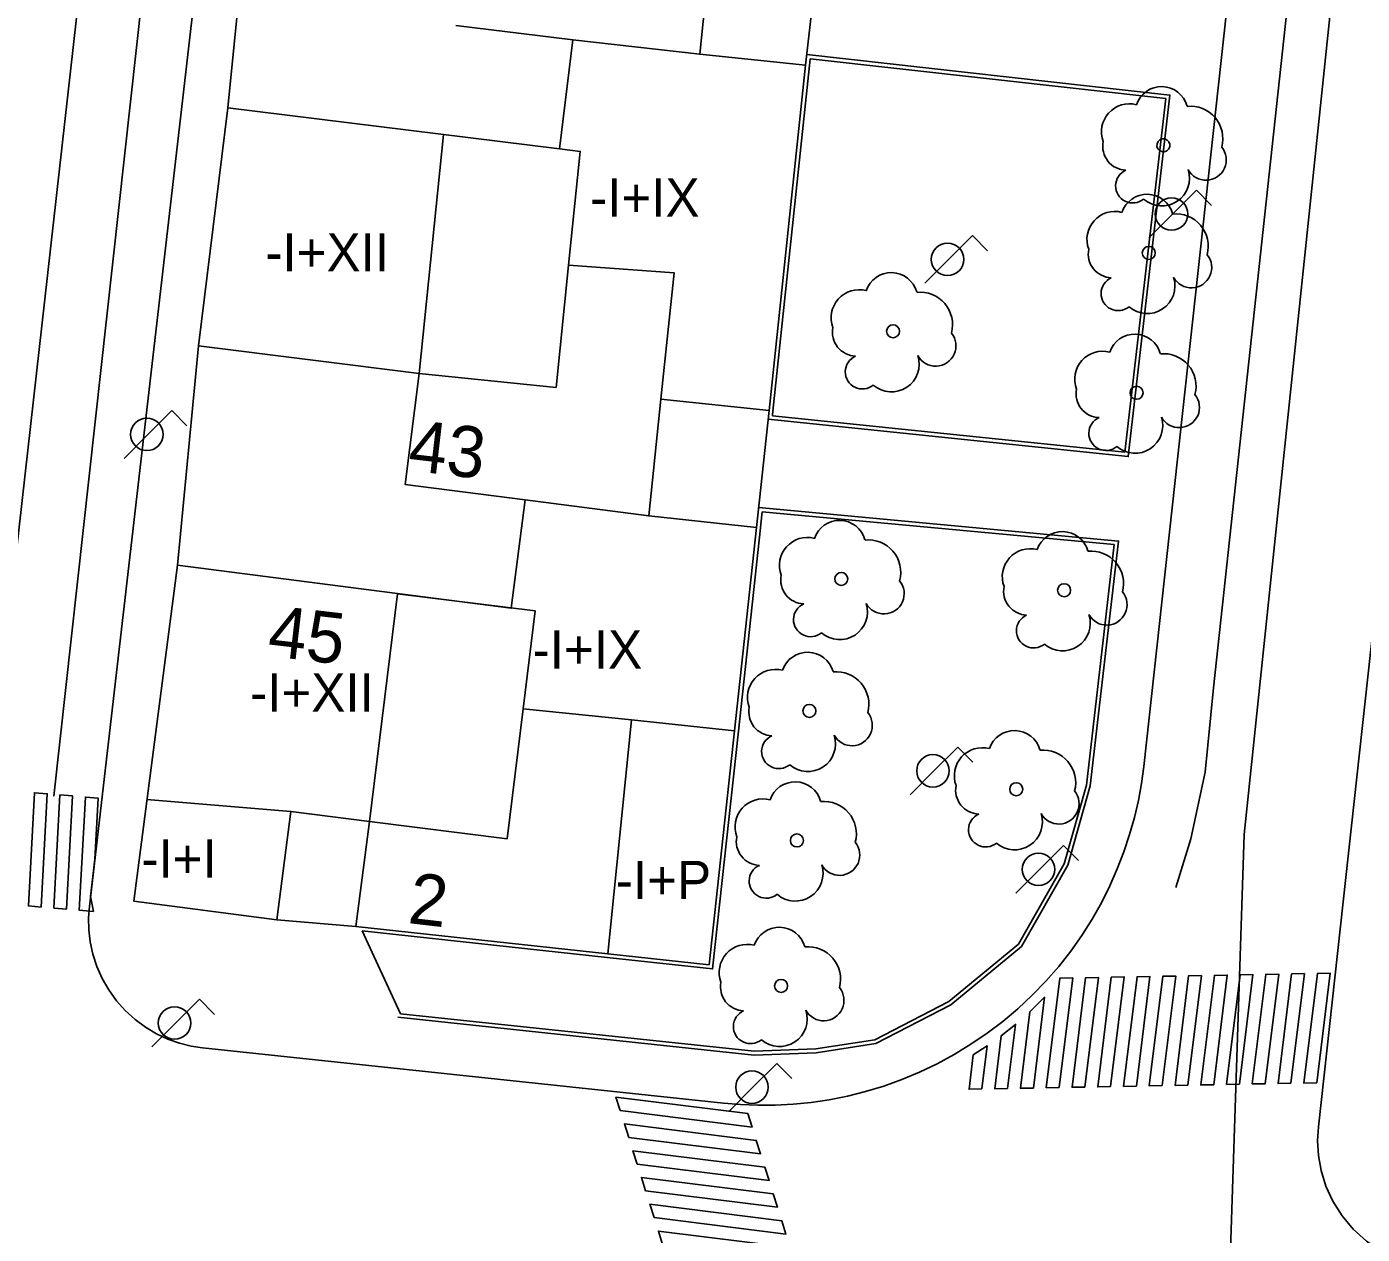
# Model space of a CAD drawing. Extents: x 282771 to 285132, y 4823109 to 4825496.
# Drawn here: x 283021.3 to 283073.7, y 4824009.6 to 4824057 of the extents above; entities that cross this region are included whole.
import ezdxf

# ---------------------------------------------------------------- set-up
doc = ezdxf.new("R2010")
doc.units = 0
for name, color, linetype in [('ACERA-BORDILLO', 7, 'Continuous'), ('ACERA-INTERIOR', 7, 'Continuous'), ('ARBOL', 7, 'Continuous'), ('CALLE-EJE', 7, 'Continuous'), ('EDIFICIO', 7, 'Continuous'), ('FAROLA', 7, 'Continuous'), ('INTERIOR-EDIFICIO', 7, 'Continuous'), ('MEDIANERA', 7, 'Continuous'), ('NUM-LOCAL', 7, 'Continuous'), ('NUM-PORTAL', 7, 'Continuous'), ('PASO-PEATONES', 7, 'Continuous'), ('SENAL-VIARIA', 7, 'Continuous'), ('TXT-ALTURA-EDIFICIO', 7, 'Continuous'), ('ZONA-VERDE', 7, 'Continuous')]:
    doc.layers.add(name, color=color, linetype=linetype)

msp = doc.modelspace()

# ---------------------------------------------------------------- linework, layer by layer
at = {"layer": 'ACERA-BORDILLO'}
for points in [[(283065.124, 4824027.983), (283078.872, 4824153.485), (283078.793, 4824154.089), (283078.229, 4824154.377), (283077.679, 4824154.325), (283062.443, 4824145.8), (283061.827, 4824145.433), (283060.647, 4824145.184), (283059.519, 4824145.184), (283039.531, 4824147.459)], [(283086.542, 4824149.837), (283090.784, 4824148.176), (283080.448, 4824050.859), (283075.837, 4824049.136), (283071.969, 4824013.858), (283071.939, 4824013.313), (283071.972, 4824012.738), (283072.078, 4824012.142), (283072.264, 4824011.538), (283072.537, 4824010.942), (283072.895, 4824010.372), (283073.335, 4824009.847), (283073.849, 4824009.382), (283074.422, 4824008.993), (283075.037, 4824008.689), (283075.675, 4824008.475), (283076.318, 4824008.352), (283076.949, 4824008.313), (283077.553, 4824008.351), (283078.12, 4824008.455), (283078.643, 4824008.612), (283319.069, 4824095.76)], [(283029.099, 4824068.583), (283023.774, 4824022.501), (283023.742, 4824022.051), (283023.752, 4824021.583), (283023.809, 4824021.105), (283023.914, 4824020.623), (283024.07, 4824020.144), (283024.277, 4824019.675), (283024.533, 4824019.226), (283024.837, 4824018.803), (283025.183, 4824018.414), (283025.565, 4824018.065), (283025.977, 4824017.76), (283026.411, 4824017.503), (283026.858, 4824017.295), (283027.313, 4824017.136), (283027.766, 4824017.023), (283028.213, 4824016.955), (283048.641, 4824014.788), (283049.304, 4824014.732), (283049.981, 4824014.706), (283050.669, 4824014.711), (283051.368, 4824014.748), (283052.073, 4824014.819), (283052.785, 4824014.924), (283053.499, 4824015.066), (283054.213, 4824015.244), (283054.925, 4824015.46), (283055.631, 4824015.713), (283056.33, 4824016.003), (283057.017, 4824016.331), (283057.69, 4824016.695), (283058.346, 4824017.094), (283058.983, 4824017.527), (283059.597, 4824017.994), (283060.187, 4824018.491), (283060.749, 4824019.017), (283061.283, 4824019.57), (283061.785, 4824020.148), (283062.255, 4824020.746), (283062.691, 4824021.364), (283063.093, 4824021.998), (283063.459, 4824022.646), (283063.789, 4824023.304), (283064.084, 4824023.969), (283064.343, 4824024.64), (283064.566, 4824025.313), (283064.755, 4824025.987), (283064.911, 4824026.657), (283065.033, 4824027.323), (283065.124, 4824027.983)]]:
    msp.add_lwpolyline(points, dxfattribs=at)
at = {"layer": 'ACERA-INTERIOR'}
for points in [[(283051.859, 4824055.474), (283052.809, 4824063.803)], [(283030.029, 4824062.063), (283029.209, 4824053.804)], [(283050.393, 4824041.6), (283064.514, 4824040.134), (283066.149, 4824054.304), (283051.907, 4824055.894)], [(283028.049, 4824044.474), (283027.229, 4824035.874)], [(283050.429, 4824041.934), (283049.939, 4824037.354)], [(283050.022, 4824038.134), (283064.132, 4824036.823), (283063.024, 4824027.228), (283062.14, 4824024.116), (283060.325, 4824020.926), (283057.559, 4824018.642), (283054.616, 4824017.131), (283052.272, 4824016.766), (283049.837, 4824016.672), (283035.876, 4824018.153)], [(283031.129, 4824021.974), (283034.219, 4824021.714)]]:
    msp.add_lwpolyline(points, dxfattribs=at)
at = {"layer": 'ARBOL'}
for centre in [(283065.319, 4824048.114), (283055.289, 4824045.044), (283064.839, 4824042.634), (283053.259, 4824035.334), (283061.999, 4824034.894), (283052.009, 4824030.164), (283060.119, 4824027.094), (283051.519, 4824025.084), (283050.899, 4824019.384)]:
    msp.add_circle(centre, 0.255, dxfattribs=at)
for centre, radius, start, end in [((283065.249, 4824049.374), 1.038, 15.6423, 161.3843), ((283063.989, 4824048.644), 1.097, 75.4318, 200.5561), ((283066.379, 4824048.374), 1.272, 345.0327, 95.7993), ((283063.879, 4824048.074), 0.935, 168.599, 268.1324), ((283066.989, 4824047.544), 0.797, 208.9625, 38.991), ((283055.219, 4824046.304), 1.038, 15.6423, 161.3843), ((283053.959, 4824045.574), 1.097, 75.4318, 200.5561), ((283064.119, 4824046.524), 0.672, 113.7367, 309.4725), ((283065.259, 4824046.824), 1.086, 228.9545, 17.928), ((283056.349, 4824045.304), 1.272, 345.0327, 95.7993), ((283053.849, 4824045.004), 0.935, 168.599, 268.1324), ((283056.959, 4824044.474), 0.797, 208.9625, 38.991), ((283064.769, 4824043.894), 1.038, 15.6423, 161.3843), ((283054.089, 4824043.454), 0.672, 113.7367, 309.4725), ((283055.229, 4824043.754), 1.086, 228.9545, 17.928), ((283063.509, 4824043.164), 1.097, 75.4318, 200.5561), ((283065.899, 4824042.894), 1.272, 345.0327, 95.7993), ((283063.399, 4824042.594), 0.935, 168.599, 268.1324), ((283066.509, 4824042.064), 0.797, 208.9625, 38.991), ((283063.639, 4824041.044), 0.672, 113.7367, 309.4725), ((283064.779, 4824041.344), 1.086, 228.9545, 17.928), ((283053.189, 4824036.594), 1.038, 15.6423, 161.3843), ((283051.929, 4824035.864), 1.097, 75.4318, 200.5561), ((283054.319, 4824035.594), 1.272, 345.0327, 95.7993), ((283061.929, 4824036.154), 1.038, 15.6423, 161.3843), ((283060.669, 4824035.424), 1.097, 75.4318, 200.5561), ((283063.059, 4824035.154), 1.272, 345.0327, 95.7993), ((283051.819, 4824035.294), 0.935, 168.599, 268.1324), ((283054.929, 4824034.764), 0.797, 208.9625, 38.991), ((283060.559, 4824034.854), 0.935, 168.599, 268.1324), ((283063.669, 4824034.324), 0.797, 208.9625, 38.991), ((283052.059, 4824033.744), 0.672, 113.7367, 309.4725), ((283053.199, 4824034.044), 1.086, 228.9545, 17.928), ((283060.799, 4824033.304), 0.672, 113.7367, 309.4725), ((283061.939, 4824033.604), 1.086, 228.9545, 17.928), ((283051.939, 4824031.424), 1.038, 15.6423, 161.3843), ((283050.679, 4824030.694), 1.097, 75.4318, 200.5561), ((283053.069, 4824030.424), 1.272, 345.0327, 95.7993), ((283050.569, 4824030.124), 0.935, 168.599, 268.1324), ((283053.679, 4824029.594), 0.797, 208.9625, 38.991), ((283060.049, 4824028.354), 1.038, 15.6423, 161.3843), ((283050.809, 4824028.574), 0.672, 113.7367, 309.4725), ((283051.949, 4824028.874), 1.086, 228.9545, 17.928), ((283058.789, 4824027.624), 1.097, 75.4318, 200.5561), ((283061.179, 4824027.354), 1.272, 345.0327, 95.7993), ((283051.449, 4824026.344), 1.038, 15.6423, 161.3843), ((283058.679, 4824027.054), 0.935, 168.599, 268.1324), ((283061.789, 4824026.524), 0.797, 208.9625, 38.991), ((283050.189, 4824025.614), 1.097, 75.4318, 200.5561), ((283052.579, 4824025.344), 1.272, 345.0327, 95.7993), ((283058.919, 4824025.504), 0.672, 113.7367, 309.4725), ((283060.059, 4824025.804), 1.086, 228.9545, 17.928), ((283050.079, 4824025.044), 0.935, 168.599, 268.1324), ((283053.189, 4824024.514), 0.797, 208.9625, 38.991), ((283050.319, 4824023.494), 0.672, 113.7367, 309.4725), ((283051.459, 4824023.794), 1.086, 228.9545, 17.928), ((283050.829, 4824020.644), 1.038, 15.6423, 161.3843), ((283049.569, 4824019.914), 1.097, 75.4318, 200.5561), ((283051.959, 4824019.644), 1.272, 345.0327, 95.7993), ((283049.459, 4824019.344), 0.935, 168.599, 268.1324), ((283052.569, 4824018.814), 0.797, 208.9625, 38.991), ((283049.699, 4824017.794), 0.672, 113.7367, 309.4725), ((283050.839, 4824018.094), 1.086, 228.9545, 17.928)]:
    msp.add_arc(centre, radius, start, end, dxfattribs=at)
for centre, major_axis, start_param, end_param in [((283065.819, 4824053.594), (-1.012, 0.233), 3.64081, 6.184489), ((283064.559, 4824052.864), (-1.069, 0.246), 4.684334, 6.868165), ((283066.949, 4824052.594), (1.24, -0.285), 6.248165, 8.181406), ((283064.449, 4824052.294), (0.912, -0.21), 3.168816, 4.906001), ((283067.559, 4824051.764), (0.777, -0.179), 3.873291, 7.189915), ((283064.689, 4824050.744), (-0.655, 0.151), 5.352881, 8.769115), ((283065.829, 4824051.044), (1.058, -0.243), 4.222218, 6.822295)]:
    msp.add_ellipse(centre, major_axis=major_axis, ratio=0.999999, start_param=start_param, end_param=end_param, dxfattribs=at)
msp.add_ellipse((283065.889, 4824052.334), major_axis=(-0.248, 0.057), ratio=0.999999, dxfattribs=at)
at = {"layer": 'CALLE-EJE'}
for points in [[(283083.308, 4824161.332), (283069.053, 4824025.318), (283068.049, 4823994.734)], [(283018.329, 4824013.574), (283033.989, 4824152.512)]]:
    msp.add_lwpolyline(points, dxfattribs=at)
at = {"layer": 'EDIFICIO'}
for points in [[(283048.569, 4824064.243), (283047.709, 4824055.904), (283051.859, 4824055.474), (283050.429, 4824041.934), (283046.189, 4824042.384), (283045.709, 4824037.804), (283049.939, 4824037.354), (283049.074, 4824029.383), (283048.079, 4824020.214), (283044.1, 4824020.644), (283034.219, 4824021.714)], [(283034.219, 4824021.714), (283034.759, 4824025.824), (283031.679, 4824026.224), (283031.129, 4824021.974), (283025.519, 4824022.704), (283027.229, 4824035.874), (283040.319, 4824034.184), (283040.869, 4824038.434), (283036.159, 4824039.034), (283036.709, 4824043.394), (283028.049, 4824044.474), (283029.209, 4824053.804), (283042.209, 4824052.194), (283042.739, 4824056.464), (283038.139, 4824057.034)]]:
    msp.add_lwpolyline(points, dxfattribs=at)
at = {"layer": 'FAROLA'}
for p, q in [((283067.19, 4824050.57), (283066.25, 4824049.64)), ((283067.78, 4824049.98), (283067.19, 4824050.57)), ((283066.25, 4824049.64), (283065.32, 4824048.7)), ((283058.407, 4824048.793), (283057.467, 4824047.863)), ((283058.997, 4824048.203), (283058.407, 4824048.793)), ((283057.467, 4824047.863), (283056.537, 4824046.923)), ((283027.009, 4824041.933), (283026.069, 4824041.003)), ((283027.599, 4824041.343), (283027.009, 4824041.933)), ((283026.069, 4824041.003), (283025.139, 4824040.063)), ((283057.833, 4824028.744), (283056.893, 4824027.814)), ((283058.423, 4824028.154), (283057.833, 4824028.744)), ((283056.893, 4824027.814), (283055.963, 4824026.874)), ((283061.973, 4824024.883), (283061.033, 4824023.953)), ((283062.563, 4824024.293), (283061.973, 4824024.883)), ((283061.033, 4824023.953), (283060.103, 4824023.013)), ((283028.096, 4824018.859), (283027.156, 4824017.929)), ((283028.686, 4824018.269), (283028.096, 4824018.859)), ((283027.156, 4824017.929), (283026.227, 4824016.989)), ((283050.737, 4824016.345), (283049.797, 4824015.415)), ((283051.327, 4824015.755), (283050.737, 4824016.345)), ((283049.797, 4824015.415), (283048.867, 4824014.475))]:
    msp.add_line(p, q, dxfattribs=at)
for centre in [(283066.21, 4824049.64), (283057.427, 4824047.863), (283026.029, 4824041.003), (283056.853, 4824027.814), (283060.993, 4824023.953), (283027.116, 4824017.929), (283049.757, 4824015.415)]:
    msp.add_circle(centre, 0.637, dxfattribs=at)
at = {"layer": 'INTERIOR-EDIFICIO'}
for points in [[(283044.1, 4824020.644), (283045.039, 4824029.814), (283049.074, 4824029.383)], [(283026.029, 4824026.694), (283031.679, 4824026.224)]]:
    msp.add_lwpolyline(points, dxfattribs=at)
at = {"layer": 'MEDIANERA'}
for points in [[(283042.739, 4824056.464), (283047.709, 4824055.904)], [(283036.709, 4824043.394), (283037.665, 4824052.756)], [(283042.209, 4824052.194), (283043.024, 4824052.093), (283042.568, 4824047.633)], [(283036.709, 4824043.394), (283042.079, 4824042.844), (283042.568, 4824047.633)], [(283046.189, 4824042.384), (283046.709, 4824047.334), (283042.568, 4824047.633)], [(283040.869, 4824038.434), (283045.709, 4824037.804)], [(283040.159, 4824025.154), (283034.759, 4824025.824), (283035.859, 4824034.754), (283041.259, 4824034.084), (283040.786, 4824030.243), (283040.159, 4824025.154)], [(283040.786, 4824030.243), (283045.039, 4824029.814)]]:
    msp.add_lwpolyline(points, dxfattribs=at)
at = {"layer": 'PASO-PEATONES'}
for points in [[(283021.884, 4824022.475), (283021.385, 4824022.517), (283021.623, 4824026.955), (283022.121, 4824026.914)], [(283022.881, 4824022.391), (283022.382, 4824022.433), (283022.62, 4824026.872), (283023.118, 4824026.83)], [(283023.933, 4824022.303), (283023.379, 4824022.349), (283023.617, 4824026.788), (283024.115, 4824026.746), (283023.987, 4824024.346), (283023.819, 4824022.894)], [(283061.802, 4824015.399), (283061.297, 4824015.39), (283061.828, 4824019.687), (283062.333, 4824019.696)], [(283062.812, 4824015.418), (283062.307, 4824015.408), (283062.838, 4824019.705), (283063.343, 4824019.715)], [(283063.822, 4824015.436), (283063.317, 4824015.427), (283063.848, 4824019.724), (283064.353, 4824019.733)], [(283064.832, 4824015.455), (283064.327, 4824015.446), (283064.858, 4824019.743), (283065.363, 4824019.752)], [(283065.842, 4824015.474), (283065.337, 4824015.464), (283065.868, 4824019.761), (283066.373, 4824019.771)], [(283066.852, 4824015.492), (283066.347, 4824015.483), (283066.878, 4824019.78), (283067.383, 4824019.789)], [(283067.862, 4824015.511), (283067.357, 4824015.502), (283067.888, 4824019.798), (283068.393, 4824019.808)], [(283068.872, 4824015.53), (283068.366, 4824015.52), (283068.897, 4824019.817), (283069.402, 4824019.827)], [(283069.881, 4824015.548), (283069.376, 4824015.539), (283069.907, 4824019.836), (283070.412, 4824019.845)], [(283070.891, 4824015.567), (283070.386, 4824015.557), (283070.917, 4824019.854), (283071.422, 4824019.864)], [(283071.901, 4824015.586), (283071.396, 4824015.576), (283071.927, 4824019.873), (283072.432, 4824019.882)], [(283060.792, 4824015.38), (283060.287, 4824015.371), (283060.658, 4824018.373), (283061.232, 4824018.941)], [(283059.782, 4824015.362), (283059.277, 4824015.352), (283059.534, 4824017.428), (283060.093, 4824017.873)], [(283058.772, 4824015.343), (283058.268, 4824015.334), (283058.434, 4824016.678), (283058.981, 4824017.032)], [(283044.59, 4824014.497), (283044.424, 4824015.022), (283049.594, 4824014.377), (283049.761, 4824013.853)], [(283044.923, 4824013.448), (283044.756, 4824013.973), (283049.927, 4824013.328), (283050.093, 4824012.804)], [(283045.255, 4824012.399), (283045.089, 4824012.924), (283050.259, 4824012.279), (283050.426, 4824011.754)], [(283045.587, 4824011.35), (283045.421, 4824011.874), (283050.592, 4824011.23), (283050.758, 4824010.705)], [(283045.92, 4824010.301), (283045.754, 4824010.825), (283050.924, 4824010.181), (283051.091, 4824009.656)], [(283046.252, 4824009.251), (283046.086, 4824009.776), (283051.257, 4824009.132), (283051.423, 4824008.607)]]:
    msp.add_lwpolyline(points, close=True, dxfattribs=at)
at = {"layer": 'SENAL-VIARIA'}
for points in [[(283066.381, 4824023.247), (283066.96, 4824025.145), (283067.522, 4824027.763), (283067.856, 4824031.067), (283080.845, 4824150.916)], [(283034.866, 4824139.933), (283031.171, 4824106.351), (283022.378, 4824026.817)]]:
    msp.add_lwpolyline(points, dxfattribs=at)
at = {"layer": 'ZONA-VERDE'}
for p, q in [((283052.039, 4824055.728), (283052.008, 4824055.457)), ((283065.985, 4824054.171), (283052.039, 4824055.728)), ((283064.382, 4824040.299), (283065.985, 4824054.171)), ((283050.562, 4824041.769), (283050.558, 4824041.734)), ((283050.558, 4824041.734), (283064.382, 4824040.299)), ((283050.156, 4824037.971), (283050.104, 4824037.487)), ((283063.965, 4824036.688), (283050.156, 4824037.971)), ((283034.467, 4824021.536), (283035.979, 4824018.293))]:
    msp.add_line(p, q, dxfattribs=at)
for points in [[(283052.008, 4824055.457), (283052.008, 4824055.457), (283050.578, 4824041.918), (283050.562, 4824041.769), (283050.562, 4824041.769)], [(283050.104, 4824037.487), (283050.104, 4824037.487), (283050.088, 4824037.338), (283049.223, 4824029.367), (283048.212, 4824020.049), (283044.084, 4824020.495), (283034.467, 4824021.536)], [(283060.208, 4824021.024), (283062, 4824024.174), (283062.876, 4824027.257), (283063.965, 4824036.688)], [(283035.979, 4824018.293), (283049.842, 4824016.822), (283052.257, 4824016.915), (283054.569, 4824017.275), (283057.476, 4824018.768), (283060.208, 4824021.024)]]:
    msp.add_lwpolyline(points, dxfattribs=at)

# ---------------------------------------------------------------- texts
at = {"layer": 'NUM-LOCAL'}
msp.add_text('2', height=2, rotation=353.34, dxfattribs=at).set_placement((283036.227, 4824021.851))
at = {"layer": 'NUM-PORTAL'}
for s, p in [('43', (283036.228, 4824039.595)), ('45', (283030.721, 4824032.322))]:
    msp.add_text(s, height=2, rotation=353.34, dxfattribs=at).set_placement(p)
at = {"layer": 'TXT-ALTURA-EDIFICIO'}
for s, p in [('-I+IX', (283043.41, 4824049.534)), ('-I+XII', (283030.678, 4824047.389)), ('-I+IX', (283041.16, 4824031.824)), ('-I+XII', (283030.08, 4824030.134)), ('-I+I', (283025.816, 4824023.624)), ('-I+P', (283044.421, 4824022.784))]:
    msp.add_text(s, height=1.5, rotation=0, dxfattribs=at).set_placement(p)

doc.saveas('drawing.dxf')
